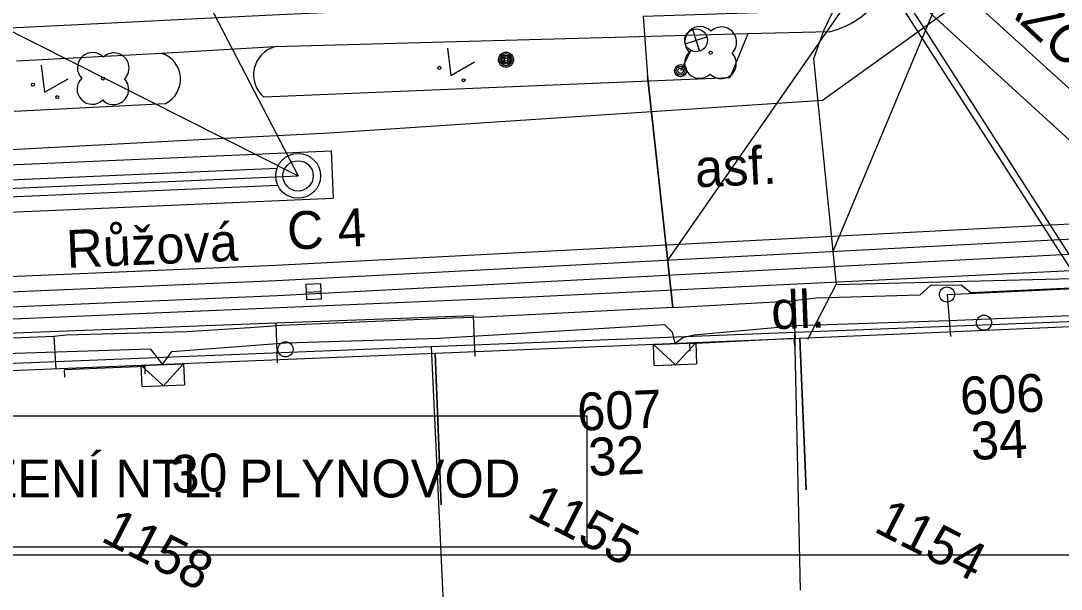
# Model space of a CAD drawing. Extents: x -601580 to 4, y -1204314 to 4.
# Drawn here: x -595845.85 to -595811.49, y -1203086.85 to -1203068.1 of the extents above; entities that cross this region are included whole.
import ezdxf

# ---------------------------------------------------------------- set-up
doc = ezdxf.new("R2010")
doc.units = 0
for name, color, linetype in [('00-EON NN', 7, 'Continuous'), ('00-INNOGY-NTL', 7, 'Continuous'), ('00-KN-HRANICE PARCEL', 7, 'Continuous'), ('00-KN-PARC. CISLA', 7, 'Continuous'), ('00-POLOHOPIS', 7, 'Continuous'), ('00-RAZÍTKO', 7, 'Continuous'), ('00-SITE KOM. KABEL', 7, 'Continuous'), ('00-VAK-KANAL-POTRUBI', 7, 'Continuous'), ('00-VAK-VODA-RAD IGIS', 7, 'Continuous'), ('11-REKONSTRUKCE  VYKOP', 7, 'Continuous'), ('11-REKONSTRUKCE KANALIZACE', 7, 'Continuous'), ('11-REKONSTRUKCE KANALIZACE OSA', 7, 'Continuous'), ('11-REKONSTRUKCE KANALIZACE POPIS', 7, 'Continuous'), ('11-REKONSTRUKCE VODOVOD', 7, 'Continuous'), ('11-REKONSTRUKCE VODOVOD POPIS', 7, 'Continuous'), ('Vrstva 22', 7, 'Continuous'), ('Vrstva 25', 7, 'Continuous'), ('Vrstva 26', 7, 'Continuous'), ('Vrstva 27', 7, 'Continuous'), ('Vrstva 28', 7, 'Continuous'), ('Vrstva 31', 7, 'Continuous'), ('Vrstva 33', 7, 'Continuous'), ('Vrstva 36', 7, 'Continuous'), ('Vrstva 6', 7, 'Continuous'), ('Vrstva 9', 7, 'Continuous')]:
    doc.layers.add(name, color=color, linetype=linetype)

# ---------------------------------------------------------------- blocks, each defined once
blk = doc.blocks.new('3.13_558')
at = {"layer": 'Vrstva 22'}
blk.add_circle((0, 0), 0.05, dxfattribs=at)
for centre, start, end in [((0, 0.5), 360, 180), ((-0.5, 0), 90, 270), ((0.5, 0), 270, 90), ((0, -0.5), 180, 360)]:
    blk.add_arc(centre, 0.5, start, end, dxfattribs=at)
blk = doc.blocks.new('3.13_560')
at = {"layer": 'Vrstva 22'}
blk.add_circle((0, 0), 0.05, dxfattribs=at)
for centre, start, end in [((0, 0.5), 360, 180), ((-0.5, 0), 90, 270), ((0.5, 0), 270, 90), ((0, -0.5), 180, 360)]:
    blk.add_arc(centre, 0.5, start, end, dxfattribs=at)
blk = doc.blocks.new('6.560_944')
at = {"layer": 'Vrstva 33'}
for p, q in [((-0.265, 0.86), (0.265, 1.39)), ((-0.265, 1.39), (0.265, 0.86)), ((0, 0.75), (0, 0))]:
    blk.add_line(p, q, dxfattribs=at)
for centre, radius in [((0, 1.125), 0.375), ((0, 0), 0.2), ((0, 0), 0.145), ((0, 0), 0.0876)]:
    blk.add_circle(centre, radius, dxfattribs=at)
blk = doc.blocks.new('6.01A_1664')
at = {"layer": 'Vrstva 25'}
for radius in [0.25, 0.2, 0.15, 0.1, 0.05]:
    blk.add_circle((0, 0), radius, dxfattribs=at)
blk = doc.blocks.new('3.14_128')
at = {"layer": 'Vrstva 36'}
blk.add_lwpolyline([(-0.5, 0.75), (0, 0), (0.5, 0.75)], dxfattribs=at)
for centre in [(-0.45, 0.05), (0.449, 0.05)]:
    blk.add_circle(centre, 0.05, dxfattribs=at)
blk = doc.blocks.new('3.14_130')
at = {"layer": 'Vrstva 36'}
blk.add_lwpolyline([(-0.5, 0.75), (0, 0), (0.5, 0.75)], dxfattribs=at)
for centre in [(-0.45, 0.05), (0.449, 0.05)]:
    blk.add_circle(centre, 0.05, dxfattribs=at)
blk = doc.blocks.new('6.14A_1036')
at = {"layer": 'Vrstva 28'}
blk.add_circle((0, 0), 0.25, dxfattribs=at)
blk = doc.blocks.new('6.14B_32')
at = {"layer": 'Vrstva 31'}
blk.add_circle((0, 0), 0.25, dxfattribs=at)
blk = doc.blocks.new('6.14A_1038')
at = {"layer": 'Vrstva 28'}
blk.add_circle((0, 0), 0.25, dxfattribs=at)
blk = doc.blocks.new('6.30_328')
at = {"layer": 'Vrstva 27'}
blk.add_line((-0.25, 0), (0.25, 0), dxfattribs=at)
blk.add_lwpolyline([(-0.25, -0.25), (0.25, -0.25), (0.25, 0.25), (-0.25, 0.25)], close=True, dxfattribs=at)
blk = doc.blocks.new('VCHOD_278')
at = {"layer": 'Vrstva 6'}
blk.add_line((0, 0.25), (0, 0), dxfattribs=at)
blk = doc.blocks.new('VCHOD_280')
at = {"layer": 'Vrstva 6'}
blk.add_line((0, 0.25), (0, 0), dxfattribs=at)
blk = doc.blocks.new('VCHOD_282')
at = {"layer": 'Vrstva 6'}
blk.add_line((0, 0.25), (0, 0), dxfattribs=at)
blk = doc.blocks.new('VCHOD_284')
at = {"layer": 'Vrstva 6'}
blk.add_line((0, 0.25), (0, 0), dxfattribs=at)
blk = doc.blocks.new('6.20D_554')
at = {"layer": 'Vrstva 27'}
blk.add_circle((0, 0), 0.5, dxfattribs=at)
blk = doc.blocks.new('NN630')
at = {"layer": 'Vrstva 9'}
for points in [[(-3, -700), (-703, 0)], [(-703, -700), (-703, 0), (697, 0), (697, -700)], [(-3, -700), (697, 0)], [(-703, -700), (697, -700)]]:
    blk.add_lwpolyline(points, dxfattribs=at)

msp = doc.modelspace()

# ---------------------------------------------------------------- linework, layer by layer
at = {"layer": '00-EON NN'}
for points in [[(-595819.897, -1203064.203), (-595819.727, -1203064.018), (-595819.052, -1203064.226), (-595818.186, -1203064.966), (-595810.322, -1203077.226)], [(-595868.176, -1203069.135), (-595863.274, -1203069.095), (-595851.804, -1203068.607), (-595842.179, -1203068.132), (-595840.679, -1203068.057), (-595837.322, -1203067.891), (-595830.124, -1203067.572), (-595819.65, -1203066.992), (-595818.741, -1203066.31), (-595818.607, -1203065.131), (-595819.234, -1203064.591), (-595819.602, -1203064.476)], [(-595810.521, -1203077.29), (-595818.396, -1203065.048), (-595819.135, -1203064.413), (-595819.665, -1203064.246), (-595819.75, -1203064.339)], [(-595866.812, -1203080.098), (-595861.967, -1203079.905), (-595853.409, -1203079.539), (-595853.094, -1203079.912), (-595852.559, -1203079.478), (-595848.107, -1203079.131), (-595841.58, -1203078.919), (-595841.169, -1203079.443), (-595840.865, -1203079.014), (-595837.093, -1203078.724), (-595832.034, -1203078.574), (-595824.584, -1203078.114), (-595824.336, -1203078.375), (-595824.253, -1203078.748), (-595823.988, -1203078.552), (-595823.625, -1203078.456), (-595820.215, -1203078.151), (-595815.196, -1203077.991), (-595810.664, -1203077.796)]]:
    msp.add_lwpolyline(points, dxfattribs=at)
at = {"layer": '00-INNOGY-NTL'}
for p, q in [((-595853.739, -1203078.687), (-595837.433, -1203078.069)), ((-595837.433, -1203078.069), (-595837.384, -1203079.384))]:
    msp.add_line(p, q, dxfattribs=at)
for points in [[(-595876.118, -1203073.911), (-595853.681, -1203072.735), (-595838.497, -1203071.938), (-595835.651, -1203071.794), (-595819.369, -1203070.715), (-595814.585, -1203067.271)], [(-595762.941, -1203115.548), (-595765.714, -1203112.603), (-595775.206, -1203103.101), (-595780.897, -1203097.925), (-595784.824, -1203094.354), (-595785.087, -1203094.12), (-595803.909, -1203076.96), (-595804.291, -1203076.608), (-595814.585, -1203067.271)], [(-595815.128, -1203078.519), (-595815.239, -1203077.127), (-595804.291, -1203076.608)], [(-595837.433, -1203078.069), (-595830.91, -1203077.821), (-595830.858, -1203079.172)]]:
    msp.add_lwpolyline(points, dxfattribs=at)
at = {"layer": '00-KN-HRANICE PARCEL'}
for p, q in [((-595819.053, -1203064.872), (-595804.931, -1203077.775)), ((-595804.931, -1203077.775), (-595820.288, -1203078.383)), ((-595820.288, -1203078.383), (-595832.3, -1203078.853)), ((-595820.096, -1203086.886), (-595820.288, -1203078.383)), ((-595832.3, -1203078.853), (-595848.485, -1203079.499))]:
    msp.add_line(p, q, dxfattribs=at)
msp.add_lwpolyline([(-595832.3, -1203078.853), (-595831.901, -1203087.304), (-595831.859, -1203088.302)], dxfattribs=at)
at = {"layer": '00-POLOHOPIS'}
for p, q in [((-595821.833, -1203068.524), (-595837.457, -1203068.951)), ((-595821.833, -1203068.524), (-595822.431, -1203069.983)), ((-595819.134, -1203068.459), (-595821.833, -1203068.524)), ((-595837.457, -1203068.951), (-595841.2, -1203069.171)), ((-595841.2, -1203069.171), (-595845.992, -1203069.425)), ((-595822.431, -1203069.983), (-595837.821, -1203070.616)), ((-595841.08, -1203070.832), (-595846.076, -1203071.084)), ((-595829.043, -1203077.21), (-595803.935, -1203075.982)), ((-595846.734, -1203077.954), (-595829.043, -1203077.21)), ((-595820.301, -1203078.586), (-595823.754, -1203078.753)), ((-595841.749, -1203079.503), (-595844.405, -1203079.612))]:
    msp.add_line(p, q, dxfattribs=at)
for points in [[(-595806.598, -1203082.6), (-595804.786, -1203077.923), (-595820.121, -1203078.579), (-595819.908, -1203083.575)], [(-595819.908, -1203083.575), (-595820.121, -1203078.579), (-595832.166, -1203079.072), (-595831.962, -1203084.067)], [(-595831.962, -1203084.067), (-595832.166, -1203079.072), (-595848.355, -1203079.74), (-595848.149, -1203084.736)]]:
    msp.add_lwpolyline(points, dxfattribs=at)
for centre, radius, start, end in [((-595819.871, -1203065.57), 2.981, 284.3073, 329.131), ((-595837.2, -1203069.879), 0.963, 105.4621, 229.8607), ((-595841.471, -1203070.025), 0.896, 295.8672, 72.4417)]:
    msp.add_arc(centre, radius, start, end, dxfattribs=at)
at = {"layer": '00-RAZÍTKO'}
msp.add_lwpolyline([(-595763.371, -1203184.468), (-595859.264, -1203184.468), (-595859.264, -1203085.716), (-595763.371, -1203085.716)], close=True, dxfattribs=at)
at = {"layer": '00-SITE KOM. KABEL'}
for points in [[(-595844.51, -1203038.468), (-595834.493, -1203047.482), (-595822.93, -1203058.14), (-595817.137, -1203063.401), (-595817.286, -1203064.156), (-595819.325, -1203068.403), (-595819.663, -1203069.353), (-595818.922, -1203076.8)], [(-595828.402, -1203053.019), (-595823.035, -1203057.839), (-595820.045, -1203060.473), (-595817.044, -1203063.527), (-595817.224, -1203064.3), (-595817.21, -1203065.99), (-595818.41, -1203067.421), (-595819.459, -1203067.763), (-595825.292, -1203067.957), (-595825.154, -1203069.912), (-595824.312, -1203077.557)], [(-595824.312, -1203077.557), (-595825.154, -1203069.912)], [(-595818.922, -1203076.8), (-595804.652, -1203076.436), (-595801.982, -1203078.177), (-595791.883, -1203087.786), (-595789.21, -1203090.427)], [(-595808.313, -1203076.793), (-595814.474, -1203077.079), (-595814.794, -1203076.826), (-595815.805, -1203076.828), (-595816.16, -1203077.152), (-595819.578, -1203077.252), (-595820.339, -1203077.336)], [(-595819.852, -1203078.605), (-595818.922, -1203076.8)], [(-595814.794, -1203076.826), (-595815.805, -1203076.828)], [(-595824.312, -1203077.557), (-595820.339, -1203077.336)], [(-595820.267, -1203078.584), (-595820.339, -1203077.336)], [(-595824.312, -1203077.557), (-595830.571, -1203077.882), (-595831.582, -1203077.906), (-595837.241, -1203078.155), (-595838.288, -1203078.228), (-595840.364, -1203078.36), (-595844.359, -1203078.469), (-595844.766, -1203078.52)], [(-595830.571, -1203077.882), (-595831.582, -1203077.906)], [(-595837.241, -1203078.155), (-595838.288, -1203078.228)], [(-595844.766, -1203078.52), (-595848.577, -1203078.666), (-595851.472, -1203078.82), (-595851.758, -1203078.853)], [(-595844.766, -1203078.52), (-595844.693, -1203079.589)], [(-595840.364, -1203078.36), (-595844.359, -1203078.469)]]:
    msp.add_lwpolyline(points, dxfattribs=at)
at = {"layer": '00-VAK-KANAL-POTRUBI'}
msp.add_circle((-595836.692, -1203073.213), 0.5, dxfattribs=at)
at = {"layer": '11-REKONSTRUKCE  VYKOP'}
msp.add_line((-595835.597, -1203072.385), (-595835.53, -1203073.944), dxfattribs=at)
for points in [[(-596035.98, -1203084.309), (-595992.387, -1203082.434), (-595953.125, -1203080.892), (-595913.28, -1203079.386), (-595837.431, -1203076.164), (-595809.28, -1203074.695), (-595793.871, -1203070.737)], [(-596035.937, -1203085.308), (-595992.346, -1203083.433), (-595953.087, -1203081.891), (-595913.24, -1203080.385), (-595837.383, -1203077.163), (-595809.128, -1203075.689), (-595793.622, -1203071.706)], [(-596028.281, -1203081.22), (-595978.324, -1203079.184), (-595928.381, -1203076.913), (-595878.45, -1203074.245), (-595835.597, -1203072.385)], [(-596028.218, -1203082.779), (-595978.257, -1203080.743), (-595928.304, -1203078.471), (-595878.375, -1203075.803), (-595835.53, -1203073.944)]]:
    msp.add_lwpolyline(points, dxfattribs=at)
at = {"layer": '11-REKONSTRUKCE KANALIZACE'}
for points in [[(-595877.74, -1203074.715), (-595837.388, -1203072.963)], [(-595877.716, -1203075.274), (-595837.364, -1203073.523)]]:
    msp.add_lwpolyline(points, dxfattribs=at)
for radius in [0.74, 0.5]:
    msp.add_circle((-595836.692, -1203073.213), radius, dxfattribs=at)
at = {"layer": '11-REKONSTRUKCE KANALIZACE OSA'}
msp.add_lwpolyline([(-596028.249, -1203081.999), (-595978.291, -1203079.963), (-595928.342, -1203077.692), (-595878.412, -1203075.024), (-595836.692, -1203073.213)], dxfattribs=at)
at = {"layer": '11-REKONSTRUKCE KANALIZACE POPIS'}
for p in [(-595851.653, -1203065.668), (-595839.941, -1203066.948)]:
    msp.add_line(p, (-595836.692, -1203073.213), dxfattribs=at)
msp.add_lwpolyline([(-595850.827, -1203081.136), (-595827.15, -1203081.136), (-595827.15, -1203085.471), (-595850.827, -1203085.471)], close=True, dxfattribs=at)
at = {"layer": '11-REKONSTRUKCE VODOVOD'}
msp.add_lwpolyline([(-596035.959, -1203084.809), (-595992.367, -1203082.934), (-595953.106, -1203081.392), (-595913.26, -1203079.886), (-595837.407, -1203076.663), (-595809.204, -1203075.192), (-595793.747, -1203071.222)], dxfattribs=at)
at = {"layer": '11-REKONSTRUKCE VODOVOD POPIS'}
for q in [(-595824.484, -1203075.989), (-595819.031, -1203075.705)]:
    msp.add_line((-595811.054, -1203056.66), q, dxfattribs=at)

# ---------------------------------------------------------------- block references
at = {"layer": '00-POLOHOPIS'}
for name, p, xscale, yscale, rotation in [('3.13_560', (-595823.066, -1203069.146), 1.0000016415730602, 1.0000016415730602, -45.88161760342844), ('3.13_558', (-595843.134, -1203070.002), 1.0000016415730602, 1.0000016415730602, -45.88161760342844), ('6.30_328', (-595836.177, -1203077.038), 0.9999991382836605, 0.9999991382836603, 2.408914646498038), ('6.14B_32', (-595815.257, -1203077.13), 1.00000081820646, 1.00000081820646, -44.523540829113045), ('6.14A_1036', (-595814.035, -1203078.061), 1.00000081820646, 1.00000081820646, -44.523540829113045), ('6.14A_1038', (-595837.108, -1203078.939), 1.00000081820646, 1.00000081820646, -44.523540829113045), ('VCHOD_280', (-595823.754, -1203078.753), 0.9999996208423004, 0.9999996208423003, -177.2251068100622), ('VCHOD_278', (-595820.301, -1203078.586), 0.9999996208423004, 0.9999996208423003, -177.2251068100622), ('VCHOD_282', (-595841.749, -1203079.503), 1.0000019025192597, 1.0000019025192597, -177.66372515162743), ('VCHOD_284', (-595844.405, -1203079.612), 1.0000019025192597, 1.0000019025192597, -177.66372515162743)]:
    msp.add_blockref(name, p, dxfattribs=dict(at, xscale=xscale, yscale=yscale, rotation=rotation))
at = {"layer": '00-POLOHOPIS', "rotation": -26.986336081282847}
for name, p in [('6.560_944', (-595824.058, -1203069.742)), ('3.14_128', (-595831.649, -1203069.896)), ('6.01A_1664', (-595829.825, -1203069.379)), ('3.14_130', (-595845.073, -1203070.454)), ('6.20D_554', (-595836.692, -1203073.213))]:
    msp.add_blockref(name, p, dxfattribs=at)
at = {"layer": 'Vrstva 26'}
for p, xscale, yscale, rotation in [((-595824.253, -1203078.748), 0.0010000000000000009, 0.0010000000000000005, 2.34309178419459), ((-595841.169, -1203079.442), 0.001, 0.0010000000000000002, 2.3648333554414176)]:
    msp.add_blockref('NN630', p, dxfattribs=dict(at, xscale=xscale, yscale=yscale, rotation=rotation))

# ---------------------------------------------------------------- texts
at = {"layer": '00-KN-PARC. CISLA'}
for s, p in [('1155', (-595829.18, -1203084.437)), ('1154', (-595817.717, -1203084.932)), ('1158', (-595843.252, -1203085.25))]:
    msp.add_text(s, height=1.25, rotation=333.0137, dxfattribs=at).set_placement(p)
at = {"layer": '00-POLOHOPIS'}
for s, rotation, p in [('asf.', 2.8004, (-595823.557, -1203073.596)), ('Růžová', 2.4887, (-595844.322, -1203076.256)), ('dl.', 2.1436, (-595821.042, -1203078.28)), ('606', 2.4479, (-595814.802, -1203081.104)), ('607', 2.3429, (-595827.448, -1203081.63)), ('34', 2.4479, (-595814.444, -1203082.59)), ('32', 2.3429, (-595827.085, -1203083.117)), ('30', 2.3647, (-595840.864, -1203083.685))]:
    msp.add_text(s, height=1.25, rotation=rotation, dxfattribs=at).set_placement(p)
at = {"layer": '00-VAK-VODA-RAD IGIS'}
for s, rotation, p in [('AZC 200', 316.9537, (-595813.693, -1203067.405)), ('C 4', 2.9837, (-595837.026, -1203075.657))]:
    msp.add_text(s, height=1.25, rotation=rotation, dxfattribs=at).set_placement(p)
at = {"layer": '11-REKONSTRUKCE KANALIZACE POPIS'}
msp.add_text('KŘÍŽENÍ NTL. PLYNOVOD', height=1.25, dxfattribs=at).set_placement((-595849.783, -1203083.827))

doc.saveas('drawing.dxf')
